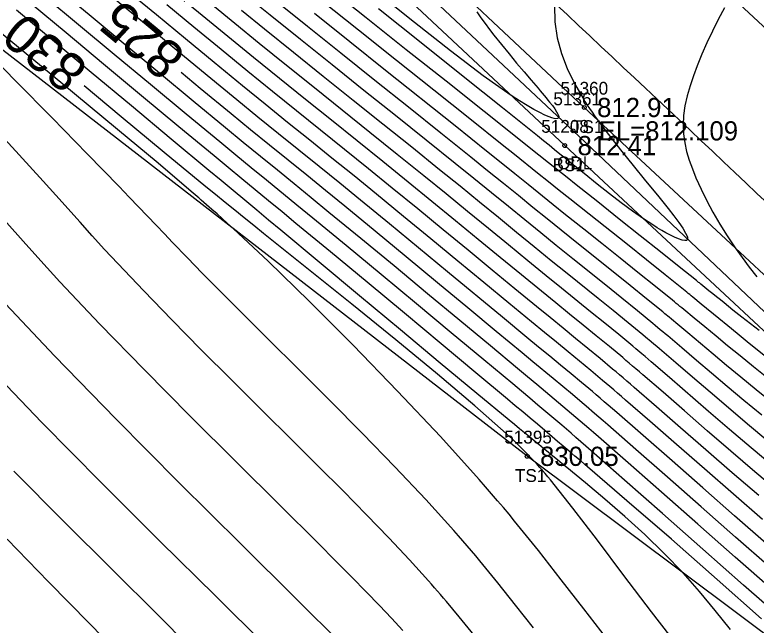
# Model space of a CAD drawing. Extents: x 1378535 to 1380697, y 997729 to 1000024.
# Drawn here: x 1380164.2 to 1380222, y 998421.4 to 998469.1 of the extents above; entities that cross this region are included whole.
import ezdxf

# ---------------------------------------------------------------- set-up
doc = ezdxf.new("R2010")
doc.units = 0
for name, color, linetype in [('RD_DTM_BkLn1', 7, 'Continuous'), ('RD_DTM_BkLn2', 7, 'Continuous'), ('RD_DTM_BkLn_txCode', 7, 'Continuous'), ('RD_DTM_Major1', 7, 'Continuous'), ('RD_DTM_Major1_Lbl', 7, 'Continuous'), ('RD_DTM_Minor1', 7, 'Continuous'), ('RD_EX_H2O', 7, 'Continuous'), ('RD_EX_H2O_txCode', 7, 'Continuous'), ('RD_EX_Road', 7, 'Continuous'), ('RD_EX_TX_H2O_ELEV', 7, 'Continuous'), ('RD_EX_TX_Misc_ELEV', 7, 'Continuous'), ('RD_SMD_Locator', 7, 'Continuous')]:
    doc.layers.add(name, color=color, linetype=linetype)

msp = doc.modelspace()

# ---------------------------------------------------------------- linework, layer by layer
at = {"layer": 'RD_DTM_BkLn1'}
msp.add_lwpolyline([(1380231.531, 998459.847), (1380174.23, 998513.053), (1380175.67, 998511.711)], dxfattribs=at)
at = {"layer": 'RD_DTM_BkLn2'}
for points in [[(1379737.292, 998874.883), (1379752.749, 998868.877), (1379772.794, 998857.625), (1379802.995, 998831.849), (1379848.378, 998790.114), (1379894.268, 998747.881), (1379937.731, 998707.347), (1379986.156, 998664.45), (1380033.629, 998623.704), (1380075.028, 998584.523), (1380116.989, 998546.354), (1380162.137, 998505.398), (1380208.594, 998461.82), (1380262.411, 998411.759)], [(1380321.815, 998326.615), (1380322.659, 998329.174), (1380322.261, 998332.77), (1380321.137, 998334.343), (1380320.107, 998334.637), (1380319.184, 998334.516), (1380315.041, 998338.979), (1380309.473, 998346.954), (1380304.757, 998357.874), (1380262.267, 998407.427), (1380207.067, 998458.846), (1380160.069, 998502.831), (1380114.551, 998544.043), (1380071.667, 998582.108), (1380029.128, 998620.782), (1379985.006, 998662.48), (1379936.375, 998704.347), (1379893.878, 998744.802), (1379846.871, 998787.948), (1379800.334, 998830.073), (1379753.878, 998865.5), (1379725.58, 998874.504)], [(1380252.918, 998398.067), (1380204.142, 998434.59), (1380151.218, 998475.61), (1380095.777, 998523.128), (1380059.674, 998564.774), (1380017.136, 998611.833), (1379979.819, 998653.892), (1379930.027, 998698.097), (1379888.044, 998739.788), (1379855.325, 998772.813)]]:
    msp.add_lwpolyline(points, dxfattribs=at)
at = {"layer": 'RD_DTM_Major1'}
for points in [[(1380223.377, 998433.768), (1380221.615, 998435.242), (1380219.919, 998436.686), (1380218.29, 998438.09), (1380215.237, 998440.738), (1380213.816, 998441.96), (1380213.572, 998442.168), (1380213.33, 998442.374), (1380213.089, 998442.577), (1380212.612, 998442.98), (1380212.374, 998443.179), (1380211.281, 998444.087), (1380210.186, 998444.984), (1380209.082, 998445.88), (1380206.812, 998447.713), (1380205.631, 998448.67), (1380204.181, 998449.852), (1380202.672, 998451.087), (1380201.107, 998452.371), (1380199.485, 998453.701), (1380197.808, 998455.072), (1380196.077, 998456.48), (1380194.002, 998458.156), (1380191.874, 998459.865), (1380189.712, 998461.598), (1380187.537, 998463.343), (1380185.367, 998465.089), (1380183.222, 998466.827), (1380181.324, 998468.376), (1380179.453, 998469.912)], [(1380223.401, 998441.848), (1380221.311, 998443.534), (1380220.528, 998444.172), (1380219.787, 998444.778), (1380219.077, 998445.36), (1380217.72, 998446.474), (1380217.054, 998447.019), (1380216.936, 998447.116), (1380216.818, 998447.212), (1380216.7, 998447.309), (1380216.581, 998447.405), (1380216.462, 998447.502), (1380216.343, 998447.599), (1380214.915, 998448.753), (1380213.451, 998449.926), (1380211.963, 998451.113), (1380208.962, 998453.498), (1380207.473, 998454.684), (1380206.641, 998455.349), (1380205.805, 998456.018), (1380204.954, 998456.7), (1380203.16, 998458.138), (1380202.195, 998458.91), (1380199.652, 998460.939), (1380196.864, 998463.16), (1380193.934, 998465.493), (1380190.968, 998467.858), (1380188.071, 998470.174)], [(1380223.075, 998425.945), (1380220.398, 998428.286), (1380217.702, 998430.657), (1380215.081, 998432.969), (1380212.625, 998435.129), (1380210.429, 998437.046), (1380210.074, 998437.354), (1380209.728, 998437.652), (1380209.392, 998437.941), (1380208.741, 998438.498), (1380208.425, 998438.767), (1380207.663, 998439.41), (1380206.913, 998440.038), (1380206.161, 998440.663), (1380204.59, 998441.962), (1380203.742, 998442.663), (1380201.729, 998444.33), (1380199.504, 998446.176), (1380197.139, 998448.14), (1380194.703, 998450.158), (1380192.269, 998452.167), (1380189.908, 998454.106), (1380188.402, 998455.336), (1380186.936, 998456.528), (1380185.49, 998457.702), (1380184.04, 998458.879), (1380182.563, 998460.082), (1380181.037, 998461.329), (1380178.633, 998463.307), (1380177.136, 998464.546)], [(1380216.065, 998419.568), (1380213.845, 998422.442), (1380211.69, 998425.298), (1380209.634, 998428.035), (1380207.71, 998430.551), (1380205.949, 998432.746), (1380205.741, 998432.995), (1380205.535, 998433.238), (1380205.331, 998433.474), (1380205.13, 998433.704), (1380204.93, 998433.929), (1380204.733, 998434.148), (1380204.451, 998434.453), (1380204.169, 998434.75), (1380203.884, 998435.042), (1380203.593, 998435.333), (1380203.294, 998435.625), (1380202.983, 998435.922), (1380202.903, 998435.997), (1380202.823, 998436.073), (1380202.742, 998436.149), (1380202.659, 998436.226), (1380202.576, 998436.303), (1380202.492, 998436.381), (1380200.061, 998438.543), (1380197.145, 998441.011), (1380193.892, 998443.685), (1380190.447, 998446.471), (1380186.959, 998449.27), (1380183.575, 998451.985), (1380182.815, 998452.597), (1380182.065, 998453.202), (1380181.319, 998453.805), (1380180.575, 998454.409), (1380179.827, 998455.017), (1380179.072, 998455.632), (1380175.804, 998458.317), (1380172.454, 998461.094), (1380169.562, 998463.506)], [(1380189.649, 998419.959), (1380186.141, 998423.44), (1380181.812, 998427.728), (1380176.997, 998432.522), (1380172.033, 998437.521), (1380167.254, 998442.426), (1380162.995, 998446.936)]]:
    msp.add_lwpolyline(points, dxfattribs=at)
at = {"layer": 'RD_DTM_Minor1'}
for points in [[(1380223.29, 998424.151), (1380220.369, 998426.717), (1380217.447, 998429.295), (1380214.626, 998431.786), (1380212.007, 998434.093), (1380209.691, 998436.117), (1380209.32, 998436.439), (1380208.96, 998436.75), (1380208.61, 998437.052), (1380208.269, 998437.345), (1380207.935, 998437.631), (1380207.606, 998437.911), (1380206.926, 998438.487), (1380206.253, 998439.053), (1380205.575, 998439.62), (1380204.88, 998440.198), (1380204.156, 998440.8), (1380203.389, 998441.436), (1380201.263, 998443.204), (1380198.889, 998445.179), (1380196.354, 998447.286), (1380193.748, 998449.449), (1380191.158, 998451.59), (1380188.675, 998453.633), (1380187.296, 998454.761), (1380185.961, 998455.85), (1380184.646, 998456.922), (1380183.328, 998457.996), (1380181.984, 998459.093), (1380180.591, 998460.236), (1380178.083, 998462.304), (1380175.447, 998464.488), (1380172.764, 998466.718), (1380170.117, 998468.921), (1380167.587, 998471.026)], [(1380222.239, 998444.408), (1380221.558, 998444.921), (1380220.877, 998445.452), (1380220.191, 998445.998), (1380219.497, 998446.558), (1380219.209, 998446.792), (1380218.917, 998447.029), (1380218.62, 998447.271), (1380218.317, 998447.518), (1380218.007, 998447.77), (1380217.687, 998448.03), (1380217.629, 998448.077), (1380217.571, 998448.124), (1380217.513, 998448.171), (1380217.454, 998448.219), (1380217.336, 998448.315), (1380215.998, 998449.391), (1380214.53, 998450.564), (1380212.961, 998451.813), (1380211.323, 998453.114), (1380209.646, 998454.444), (1380207.963, 998455.782), (1380207.246, 998456.353), (1380206.527, 998456.925), (1380205.798, 998457.506), (1380205.055, 998458.099), (1380204.288, 998458.709), (1380203.493, 998459.343), (1380200.771, 998461.508), (1380197.805, 998463.865), (1380194.706, 998466.33), (1380191.584, 998468.817), (1380188.552, 998471.239)], [(1380224.082, 998421.851), (1380221.017, 998424.54), (1380217.835, 998427.348), (1380214.692, 998430.128), (1380211.741, 998432.734), (1380209.138, 998435.018), (1380208.724, 998435.378), (1380208.325, 998435.726), (1380207.938, 998436.061), (1380207.562, 998436.386), (1380207.194, 998436.702), (1380206.834, 998437.011), (1380206.21, 998437.543), (1380205.594, 998438.066), (1380204.976, 998438.588), (1380204.345, 998439.118), (1380203.691, 998439.665), (1380203.006, 998440.238), (1380200.743, 998442.128), (1380198.212, 998444.239), (1380195.512, 998446.486), (1380192.746, 998448.782), (1380190.013, 998451.044), (1380187.415, 998453.184), (1380186.177, 998454.2), (1380183.796, 998456.148), (1380182.611, 998457.117), (1380181.402, 998458.108), (1380180.147, 998459.139), (1380177.528, 998461.303), (1380174.753, 998463.605), (1380171.925, 998465.959), (1380169.143, 998468.276), (1380166.508, 998470.471)], [(1380222.501, 998429.655), (1380220.225, 998431.625), (1380217.966, 998433.6), (1380215.776, 998435.523), (1380213.707, 998437.337), (1380211.813, 998438.985), (1380211.5, 998439.255), (1380211.193, 998439.519), (1380210.891, 998439.777), (1380210.595, 998440.029), (1380210.303, 998440.277), (1380210.015, 998440.521), (1380209.111, 998441.28), (1380208.221, 998442.018), (1380207.329, 998442.752), (1380206.419, 998443.496), (1380205.476, 998444.267), (1380204.484, 998445.079), (1380202.696, 998446.551), (1380200.765, 998448.146), (1380198.73, 998449.829), (1380196.628, 998451.565), (1380194.498, 998453.318), (1380192.378, 998455.052), (1380190.628, 998456.474), (1380188.899, 998457.872), (1380187.178, 998459.261), (1380185.449, 998460.656), (1380183.701, 998462.072), (1380181.92, 998463.522), (1380179.715, 998465.33), (1380177.47, 998467.183), (1380175.213, 998469.052), (1380172.973, 998470.91)], [(1380223.834, 998431.761), (1380221.906, 998433.383), (1380220.017, 998435.001), (1380218.181, 998436.592), (1380216.416, 998438.131), (1380214.736, 998439.595), (1380213.157, 998440.96), (1380212.889, 998441.189), (1380212.625, 998441.415), (1380212.363, 998441.638), (1380212.103, 998441.858), (1380211.846, 998442.075), (1380211.59, 998442.291), (1380210.556, 998443.152), (1380209.529, 998443.997), (1380208.496, 998444.839), (1380207.446, 998445.691), (1380206.367, 998446.565), (1380205.245, 998447.477), (1380203.682, 998448.755), (1380202.035, 998450.108), (1380200.317, 998451.522), (1380198.538, 998452.984), (1380196.711, 998454.482), (1380194.845, 998456.002), (1380192.873, 998457.598), (1380190.879, 998459.204), (1380188.867, 998460.82), (1380186.844, 998462.445), (1380184.817, 998464.08), (1380182.79, 998465.724), (1380180.788, 998467.361), (1380178.793, 998469.001), (1380176.809, 998470.64)], [(1380200.206, 998469.296), (1380200.534, 998468.823), (1380200.865, 998468.365), (1380201.2, 998467.918), (1380201.54, 998467.475), (1380202.125, 998466.736), (1380202.72, 998466.006), (1380203.314, 998465.292), (1380203.896, 998464.602), (1380204.457, 998463.943), (1380204.985, 998463.323), (1380205.15, 998463.128), (1380205.311, 998462.937), (1380205.465, 998462.753), (1380205.614, 998462.574), (1380205.755, 998462.401), (1380205.889, 998462.234), (1380206.102, 998461.962), (1380206.286, 998461.713), (1380206.434, 998461.492), (1380206.54, 998461.303), (1380206.599, 998461.15), (1380206.603, 998461.038), (1380206.565, 998460.98), (1380206.491, 998460.95), (1380206.383, 998460.946), (1380206.241, 998460.968), (1380206.067, 998461.014), (1380205.862, 998461.086), (1380205.517, 998461.229), (1380205.113, 998461.423), (1380204.648, 998461.67), (1380204.124, 998461.972), (1380203.54, 998462.331), (1380202.896, 998462.749), (1380200.714, 998464.29), (1380198.153, 998466.231), (1380195.334, 998468.453), (1380192.378, 998470.84)], [(1380222.421, 998421.896), (1380218.972, 998424.972), (1380215.387, 998428.119), (1380211.924, 998431.124), (1380208.844, 998433.772), (1380208.345, 998434.199), (1380207.864, 998434.609), (1380207.401, 998435.003), (1380206.952, 998435.385), (1380206.515, 998435.755), (1380206.089, 998436.115), (1380204.934, 998437.089), (1380204.363, 998437.568), (1380203.788, 998438.05), (1380203.202, 998438.541), (1380202.597, 998439.047), (1380200.131, 998441.108), (1380197.418, 998443.373), (1380194.559, 998445.758), (1380191.652, 998448.176), (1380188.799, 998450.544), (1380186.099, 998452.776), (1380185.019, 998453.667), (1380183.967, 998454.532), (1380182.928, 998455.387), (1380181.884, 998456.245), (1380180.819, 998457.122), (1380179.715, 998458.033), (1380176.972, 998460.304), (1380174.052, 998462.731), (1380171.076, 998465.211), (1380168.162, 998467.641), (1380165.43, 998469.921)], [(1380222.794, 998427.795), (1380220.321, 998429.946), (1380217.845, 998432.118), (1380215.439, 998434.236), (1380213.175, 998436.225), (1380211.127, 998438.01), (1380210.792, 998438.299), (1380210.465, 998438.581), (1380210.146, 998438.855), (1380209.833, 998439.123), (1380209.526, 998439.384), (1380209.223, 998439.641), (1380208.388, 998440.344), (1380207.568, 998441.027), (1380206.745, 998441.707), (1380205.906, 998442.398), (1380205.032, 998443.116), (1380204.11, 998443.874), (1380202.21, 998445.443), (1380197.934, 998448.985), (1380195.666, 998450.861), (1380193.385, 998452.742), (1380191.143, 998454.579), (1380189.513, 998455.907), (1380187.916, 998457.201), (1380186.334, 998458.482), (1380184.747, 998459.766), (1380183.135, 998461.074), (1380181.48, 998462.424), (1380179.176, 998464.317), (1380176.804, 998466.278), (1380174.407, 998468.266), (1380172.031, 998470.238)], [(1380222.434, 998437.801), (1380221.046, 998438.948), (1380219.744, 998440.039), (1380218.515, 998441.081), (1380217.343, 998442.082), (1380216.211, 998443.048), (1380215.105, 998443.985), (1380214.911, 998444.148), (1380214.717, 998444.311), (1380214.523, 998444.474), (1380214.134, 998444.799), (1380213.938, 998444.961), (1380212.736, 998445.95), (1380211.51, 998446.946), (1380210.261, 998447.952), (1380207.708, 998450.001), (1380206.408, 998451.047), (1380205.191, 998452.032), (1380203.951, 998453.04), (1380202.677, 998454.078), (1380201.357, 998455.153), (1380199.979, 998456.272), (1380198.531, 998457.443), (1380196.264, 998459.267), (1380193.871, 998461.182), (1380191.404, 998463.154), (1380188.916, 998465.144), (1380186.458, 998467.117), (1380184.082, 998469.035), (1380182.402, 998470.401)], [(1380224.364, 998437.881), (1380221.998, 998439.784), (1380220.8, 998440.766), (1380219.687, 998441.69), (1380218.642, 998442.567), (1380216.681, 998444.219), (1380215.729, 998445.017), (1380215.56, 998445.158), (1380215.391, 998445.298), (1380215.222, 998445.439), (1380214.882, 998445.72), (1380214.711, 998445.862), (1380213.458, 998446.886), (1380212.167, 998447.93), (1380210.847, 998448.99), (1380208.151, 998451.146), (1380206.792, 998452.236), (1380205.696, 998453.121), (1380204.588, 998454.018), (1380203.454, 998454.937), (1380202.28, 998455.889), (1380201.052, 998456.883), (1380199.754, 998457.929), (1380197.396, 998459.822), (1380194.871, 998461.84), (1380192.25, 998463.932), (1380189.603, 998466.047), (1380186.999, 998468.134), (1380184.509, 998470.141)], [(1380219.999, 998421.075), (1380218.815, 998422.562), (1380217.589, 998424.036), (1380216.304, 998425.483), (1380214.833, 998427.011), (1380213.306, 998428.486), (1380211.752, 998429.9), (1380210.204, 998431.247), (1380208.69, 998432.52), (1380207.243, 998433.712), (1380206.87, 998434.016), (1380206.503, 998434.316), (1380206.138, 998434.614), (1380205.773, 998434.91), (1380205.408, 998435.208), (1380205.038, 998435.51), (1380204.676, 998435.805), (1380204.307, 998436.107), (1380203.54, 998436.736), (1380203.138, 998437.066), (1380202.721, 998437.409), (1380200.209, 998439.489), (1380197.343, 998441.874), (1380194.254, 998444.453), (1380191.068, 998447.115), (1380187.915, 998449.749), (1380184.922, 998452.243), (1380183.968, 998453.036), (1380183.037, 998453.809), (1380182.116, 998454.573), (1380181.195, 998455.338), (1380180.262, 998456.112), (1380179.307, 998456.905), (1380176.362, 998459.354), (1380173.261, 998461.938), (1380170.131, 998464.548), (1380167.102, 998467.077), (1380164.302, 998469.416)], [(1380222.203, 998431.519), (1380220.12, 998433.313), (1380218.075, 998435.094), (1380216.099, 998436.823), (1380214.227, 998438.461), (1380212.49, 998439.968), (1380212.199, 998440.218), (1380211.912, 998440.464), (1380211.63, 998440.704), (1380211.352, 998440.941), (1380211.076, 998441.175), (1380210.804, 998441.405), (1380209.833, 998442.216), (1380208.874, 998443.009), (1380207.912, 998443.796), (1380206.933, 998444.594), (1380205.921, 998445.417), (1380204.863, 998446.28), (1380203.187, 998447.655), (1380201.399, 998449.128), (1380199.524, 998450.675), (1380197.586, 998452.273), (1380195.607, 998453.898), (1380193.612, 998455.527), (1380191.749, 998457.038), (1380189.887, 998458.54), (1380188.022, 998460.041), (1380186.148, 998461.55), (1380184.262, 998463.074), (1380182.356, 998464.622), (1380180.252, 998466.345), (1380178.133, 998468.091), (1380176.014, 998469.844)], [(1380222.916, 998435.774), (1380221.332, 998437.092), (1380219.831, 998438.362), (1380218.403, 998439.585), (1380217.038, 998440.76), (1380215.729, 998441.888), (1380214.466, 998442.968), (1380214.246, 998443.154), (1380214.027, 998443.339), (1380213.809, 998443.523), (1380213.374, 998443.888), (1380213.157, 998444.069), (1380212.007, 998445.02), (1380210.846, 998445.967), (1380209.67, 998446.919), (1380207.259, 998448.858), (1380206.018, 998449.86), (1380204.684, 998450.944), (1380203.311, 998452.064), (1380201.894, 998453.223), (1380200.425, 998454.424), (1380198.898, 998455.668), (1380197.306, 998456.96), (1380195.132, 998458.712), (1380192.872, 998460.525), (1380190.559, 998462.376), (1380188.228, 998464.243), (1380185.914, 998466.102), (1380183.653, 998467.931), (1380181.862, 998469.389)], [(1380206.27, 998469.785), (1380206.3, 998468.503), (1380206.485, 998467.258), (1380206.811, 998466.044), (1380207.261, 998464.859), (1380207.82, 998463.7), (1380208.473, 998462.562), (1380208.646, 998462.285), (1380208.824, 998462.009), (1380209.008, 998461.732), (1380209.197, 998461.454), (1380209.393, 998461.173), (1380209.596, 998460.888), (1380210.469, 998459.715), (1380211.417, 998458.505), (1380212.398, 998457.289), (1380213.372, 998456.1), (1380214.296, 998454.971), (1380215.13, 998453.934), (1380215.575, 998453.362), (1380215.959, 998452.847), (1380216.272, 998452.396), (1380216.5, 998452.021), (1380216.633, 998451.73), (1380216.657, 998451.533), (1380216.588, 998451.445), (1380216.441, 998451.424), (1380216.227, 998451.464), (1380215.955, 998451.558), (1380215.635, 998451.697), (1380215.277, 998451.874), (1380214.964, 998452.043), (1380214.634, 998452.229), (1380214.29, 998452.433), (1380213.936, 998452.652), (1380213.573, 998452.885), (1380213.205, 998453.129), (1380212.348, 998453.725), (1380211.466, 998454.375), (1380210.549, 998455.078), (1380209.589, 998455.838), (1380208.573, 998456.654), (1380207.494, 998457.53), (1380207.099, 998457.851), (1380206.694, 998458.18), (1380206.276, 998458.518), (1380205.846, 998458.867), (1380205.401, 998459.227), (1380204.941, 998459.6), (1380202.221, 998461.787), (1380199.152, 998464.241), (1380195.876, 998466.855), (1380192.53, 998469.522)], [(1380219.525, 998469.609), (1380219.04, 998468.7), (1380218.587, 998467.788), (1380218.165, 998466.879), (1380217.773, 998465.975), (1380217.411, 998465.079), (1380217.111, 998464.283), (1380216.845, 998463.497), (1380216.62, 998462.719), (1380216.448, 998461.951), (1380216.337, 998461.191), (1380216.298, 998460.439), (1380216.331, 998459.753), (1380216.427, 998459.071), (1380216.578, 998458.39), (1380216.78, 998457.708), (1380217.024, 998457.02), (1380217.305, 998456.324), (1380217.7, 998455.441), (1380218.142, 998454.545), (1380218.63, 998453.636), (1380219.164, 998452.719), (1380219.743, 998451.795), (1380220.368, 998450.868), (1380220.905, 998450.116), (1380221.465, 998449.364), (1380222.043, 998448.612)], [(1380224.404, 998439.499), (1380221.795, 998441.583), (1380220.746, 998442.433), (1380219.776, 998443.225), (1380218.869, 998443.972), (1380218.007, 998444.685), (1380217.173, 998445.374), (1380216.352, 998446.052), (1380216.206, 998446.172), (1380216.06, 998446.291), (1380215.914, 998446.411), (1380215.768, 998446.531), (1380215.621, 998446.651), (1380215.473, 998446.772), (1380214.147, 998447.848), (1380212.78, 998448.947), (1380211.384, 998450.063), (1380209.972, 998451.19), (1380208.553, 998452.322), (1380207.139, 998453.453), (1380206.174, 998454.229), (1380204.21, 998455.812), (1380203.184, 998456.64), (1380202.11, 998457.506), (1380200.974, 998458.419), (1380198.527, 998460.378), (1380193.097, 998464.709), (1380190.29, 998466.949), (1380187.539, 998469.151)], [(1380210.324, 998420.394), (1380208.547, 998422.676), (1380206.791, 998424.951), (1380205.009, 998427.235), (1380203.154, 998429.54), (1380202.72, 998430.065), (1380202.278, 998430.593), (1380201.827, 998431.126), (1380201.365, 998431.666), (1380200.891, 998432.215), (1380200.403, 998432.773), (1380197.372, 998436.13), (1380194.026, 998439.686), (1380190.55, 998443.266), (1380187.13, 998446.691), (1380183.951, 998449.786), (1380181.197, 998452.374), (1380180.768, 998452.766), (1380180.353, 998453.142), (1380179.945, 998453.507), (1380179.539, 998453.867), (1380179.13, 998454.227), (1380178.711, 998454.591), (1380178.614, 998454.676), (1380178.516, 998454.76), (1380178.418, 998454.846), (1380178.218, 998455.018), (1380178.117, 998455.105), (1380175.343, 998457.463), (1380172.181, 998460.107), (1380168.829, 998462.882), (1380165.486, 998465.634), (1380162.348, 998468.211)], [(1380204.634, 998421.194), (1380203.227, 998422.977), (1380201.848, 998424.714), (1380200.449, 998426.431), (1380200.126, 998426.818), (1380199.799, 998427.207), (1380199.466, 998427.597), (1380199.127, 998427.99), (1380198.781, 998428.388), (1380198.427, 998428.79), (1380196.222, 998431.218), (1380193.811, 998433.768), (1380191.286, 998436.367), (1380188.739, 998438.941), (1380186.262, 998441.416), (1380183.946, 998443.72), (1380182.543, 998445.117), (1380181.23, 998446.43), (1380179.987, 998447.681), (1380178.792, 998448.892), (1380177.625, 998450.086), (1380176.466, 998451.285), (1380175.831, 998451.948), (1380175.184, 998452.626), (1380174.515, 998453.327), (1380173.08, 998454.831), (1380172.296, 998455.648), (1380169.821, 998458.206), (1380167.081, 998461.012), (1380164.252, 998463.885), (1380161.514, 998466.647)], [(1380200.927, 998419.492), (1380198.833, 998422.052), (1380197.833, 998423.258), (1380197.606, 998423.527), (1380197.377, 998423.796), (1380197.146, 998424.065), (1380196.912, 998424.336), (1380196.675, 998424.608), (1380196.433, 998424.882), (1380194.955, 998426.515), (1380193.343, 998428.229), (1380191.61, 998430.022), (1380189.771, 998431.888), (1380187.838, 998433.824), (1380185.826, 998435.825), (1380183.474, 998438.16), (1380181.087, 998440.534), (1380178.715, 998442.908), (1380176.409, 998445.242), (1380174.218, 998447.497), (1380172.192, 998449.634), (1380171.173, 998450.735), (1380170.2, 998451.804), (1380169.252, 998452.857), (1380167.358, 998454.975), (1380166.374, 998456.07), (1380164.512, 998458.119), (1380162.539, 998460.252)], [(1380194.438, 998420.986), (1380193.551, 998421.953), (1380192.607, 998422.956), (1380191.585, 998424.018), (1380190.463, 998425.164), (1380189.221, 998426.417), (1380187.836, 998427.802), (1380184.846, 998430.774), (1380181.466, 998434.13), (1380177.877, 998437.711), (1380174.263, 998441.356), (1380170.804, 998444.907), (1380167.684, 998448.203), (1380166.184, 998449.838), (1380164.809, 998451.372), (1380163.529, 998452.827)], [(1380210.814, 998393.221), (1380205.921, 998398.082), (1380200.996, 998402.903), (1380196.319, 998407.45), (1380192.17, 998411.489), (1380190.667, 998412.963), (1380189.257, 998414.351), (1380187.897, 998415.696), (1380186.543, 998417.038), (1380185.149, 998418.419), (1380183.673, 998419.881), (1380179.81, 998423.694), (1380175.479, 998427.978), (1380170.898, 998432.55), (1380166.284, 998437.227), (1380161.854, 998441.823)], [(1380205.285, 998392.083), (1380201.087, 998396.246), (1380196.851, 998400.457), (1380192.737, 998404.567), (1380188.903, 998408.425), (1380186.515, 998410.848), (1380184.265, 998413.142), (1380182.088, 998415.366), (1380179.921, 998417.576), (1380177.697, 998419.83), (1380175.353, 998422.188), (1380171.791, 998425.734), (1380167.994, 998429.514), (1380164.093, 998433.443)], [(1380199.873, 998391.099), (1380196.398, 998394.533), (1380192.868, 998398.063), (1380189.327, 998401.638), (1380185.822, 998405.208), (1380182.592, 998408.524), (1380179.413, 998411.804), (1380176.265, 998415.06), (1380173.128, 998418.304), (1380169.98, 998421.548), (1380166.803, 998424.805), (1380163.556, 998428.11)]]:
    msp.add_lwpolyline(points, dxfattribs=at)
at = {"layer": 'RD_EX_H2O'}
msp.add_lwpolyline([(1379736.894, 998874.065), (1379751.828, 998867.642), (1379771.891, 998856.367), (1379801.405, 998830.336), (1379847.091, 998789.131), (1379893.404, 998746.574), (1379936.347, 998705.935), (1379983.745, 998664.271), (1380032.204, 998621.669), (1380073.465, 998582.905), (1380116.04, 998544.611), (1380160.954, 998503.902), (1380207.715, 998459.994), (1380261.249, 998409.341)], dxfattribs=at)
at = {"layer": 'RD_EX_Road'}
for points in [[(1380571.276, 997900.848), (1380553.838, 997963.229), (1380535.074, 998018.791), (1380510.809, 998079.184), (1380486.363, 998133.158), (1380458.393, 998185.941), (1380428.109, 998238.221), (1380392.689, 998291.143), (1380357.52, 998337.623), (1380319.367, 998385.164), (1380279.255, 998428.684), (1380239.596, 998468.129), (1380183.367, 998518.832)], [(1380551.892, 997897.33), (1380534.244, 997958.196), (1380514.831, 998013.467), (1380491.083, 998070.746), (1380467.518, 998124.397), (1380439.882, 998176.529), (1380409.174, 998228.123), (1380375.886, 998278.447), (1380340.748, 998326.222), (1380303.332, 998371.138), (1380263.981, 998413.97), (1380224.662, 998452.644), (1380168.713, 998504.787)]]:
    msp.add_spline(points, degree=3, dxfattribs=at)
at = {"layer": 'RD_SMD_Locator'}
for centre in [(1380208.594, 998461.82), (1380207.715, 998459.994), (1380207.067, 998458.846), (1380204.142, 998434.59)]:
    msp.add_circle(centre, 0.15, dxfattribs=at)

# ---------------------------------------------------------------- texts
at = {"layer": 'RD_DTM_BkLn_txCode'}
for s, p in [('51360', (1380206.736, 998462.82)), ('51208', (1380205.232, 998459.846)), ('TS1', (1380207.633, 998459.82)), ('BS1', (1380206.122, 998456.846)), ('51395', (1380202.347, 998435.59)), ('TS1', (1380203.181, 998432.59))]:
    msp.add_text(s, height=1, dxfattribs=at).set_placement(p)
at = {"layer": 'RD_DTM_Major1_Lbl'}
for s, rotation, p in [('825', 140.29664, (1380177.63, 998466.083)), ('830', 139.97565, (1380170.026, 998465.069))]:
    msp.add_text(s, height=3, rotation=rotation, dxfattribs=at).set_placement(p)
at = {"layer": 'RD_EX_H2O_txCode'}
for s, p in [('51361', (1380206.18, 998461.994)), ('ODL', (1380206.471, 998456.994))]:
    msp.add_text(s, height=1, dxfattribs=at).set_placement(p)
at = {"layer": 'RD_EX_TX_H2O_ELEV'}
msp.add_text('EL=812.109', height=1.5, dxfattribs=at).set_placement((1380209.715, 998459.244))
at = {"layer": 'RD_EX_TX_Misc_ELEV'}
for s, p in [('812.91', (1380209.594, 998461.07)), ('812.41', (1380208.067, 998458.096)), ('830.05', (1380205.142, 998433.84))]:
    msp.add_text(s, height=1.5, dxfattribs=at).set_placement(p)

doc.saveas('drawing.dxf')
